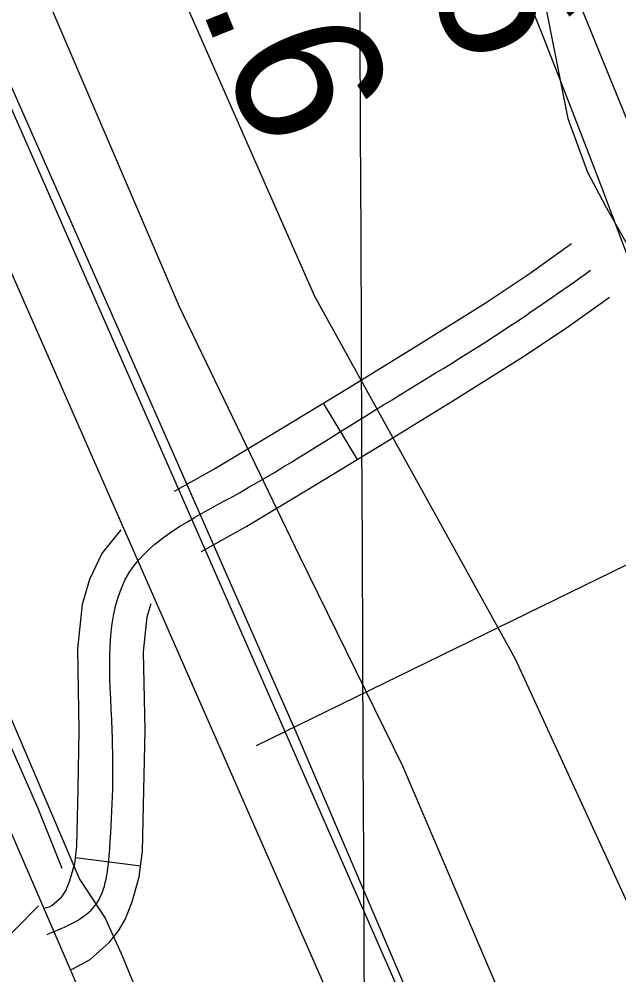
# Model space of a CAD drawing. Extents: x 3424494 to 3462436, y 522220 to 547718.
# Drawn here: x 3438958.5 to 3439232, y 541901.4 to 542337.5 of the extents above; entities that cross this region are included whole.
import ezdxf

# ---------------------------------------------------------------- set-up
doc = ezdxf.new("R2010")
doc.units = 0
for name, color, linetype in [('V-FLOD-BASE', 7, 'Continuous'), ('V-GRID-MAJR', 7, 'Continuous'), ('V-LEVE-TOET', 7, 'Continuous'), ('V-RIVR-EDGE', 7, 'Continuous'), ('V-RIVR-RANG', 7, 'Continuous'), ('V-ROAD-CNTR', 7, 'Continuous'), ('V-SITE-VEGE', 7, 'Continuous'), ('V-SURV-LINE', 7, 'Continuous'), ('V-TOPO-MINR', 7, 'Continuous'), ('V-TOPO-SHOR', 7, 'Continuous')]:
    doc.layers.add(name, color=color, linetype=linetype)

msp = doc.modelspace()

# ---------------------------------------------------------------- linework, layer by layer
at = {"layer": 'V-FLOD-BASE'}
msp.add_lwpolyline([(3438587.827, 543143.54), (3438634.4790000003, 543035.586), (3438688.736, 542909.519), (3438755.231, 542760.005), (3438810.6950000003, 542631.919), (3438872.87, 542490.723), (3438948.419, 542320.823), (3439022.046, 542154.454), (3439084.701, 542012.251), (3439162.967, 541829.078), (3439230.772, 541670.559), (3439300.9760000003, 541507.501), (3439372.41, 541343.669), (3439433.313, 541201.255), (3439496.816, 541051.805), (3439554.821, 540913.939), (3439620.691, 540758.453), (3439688.308, 540602.93), (3439757.645, 540446.127), (3439826.886, 540284.835), (3439872.276, 540151.969), (3439898.142, 540076.117), (3439922.869, 540126.234), (3439923.633, 540151.158)], dxfattribs=at)
at = {"layer": 'V-GRID-MAJR'}
msp.add_spline([(3439178.107, 527657.921), (3439151.673, 533715.78), (3439125.227, 539776.723), (3439098.7800000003, 545837.68), (3439098.767, 545840.7490000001)], degree=3, dxfattribs=at)
at = {"layer": 'V-LEVE-TOET'}
for points in [[(3438615.5100000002, 543190.746), (3438648.309, 543107.214), (3438687.112, 543012.052), (3438728.5330000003, 542916.177), (3438775.912, 542806.3690000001), (3438832.004, 542672.711), (3438897.112, 542513.876), (3438962.478, 542367.53), (3439031.482, 542206.316), (3439086.339, 542092.408), (3439133.353, 541996.746), (3439188.233, 541868.0430000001), (3439256.0100000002, 541711.125), (3439316.383, 541577.706), (3439361.988, 541477.471), (3439387.16, 541422.702), (3439427.585, 541326.517), (3439462.8540000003, 541251.155), (3439494.4050000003, 541170.937), (3439535.8850000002, 541078.019), (3439578.005, 540984.104), (3439604.67, 540922.0700000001)], [(3438599.954, 542867.303), (3438674.302, 542699.6730000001), (3438738.804, 542538.229), (3438815.42, 542359.578), (3438855.407, 542266.973), (3438933.593, 542067.84), (3438985.926, 541945.054), (3438997.6920000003, 541927.167)], [(3438997.6920000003, 541927.167), (3439005.646, 541909.73), (3439066.893, 541759.827), (3439158.265, 541546.954), (3439215.242, 541407.612), (3439290.943, 541232.969), (3439364.181, 541059.8740000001), (3439435.071, 540893.81), (3439510.617, 540711.687), (3439580.522, 540546.1410000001), (3439656.242, 540372.495), (3439708.09, 540226.278), (3439748.372, 540099.751), (3439810.1210000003, 539952.362), (3439829.64, 539910.827), (3439842.361, 539884.555)]]:
    msp.add_lwpolyline(points, dxfattribs=at)
at = {"layer": 'V-RIVR-EDGE'}
msp.add_spline([(3438393.423125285, 545837.5690011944), (3438393.605869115, 545836.8732841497), (3438395.0544969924, 545831.3864701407), (3438401.622584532, 545826.618094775), (3438403.802305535, 545821.1294729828), (3438403.783323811, 545813.4529951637), (3438405.216585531, 545801.7518895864), (3438408.4685411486, 545786.390798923), (3438409.178844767, 545777.9814201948), (3438409.1589591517, 545769.9393958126), (3438409.4928695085, 545757.1443622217), (3438410.9243234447, 545744.7121635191), (3438420.2902386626, 545688.7600382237), (3438423.4915763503, 545652.9283400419), (3438428.859076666, 545606.1248216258), (3438430.598228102, 545570.2967390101), (3438432.3735352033, 545549.0905189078), (3438435.9178221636, 545504.1192527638), (3438439.1616427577, 545485.4682430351), (3438444.9570581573, 545463.8865335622), (3438449.3137884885, 545451.8126502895), (3438457.7023777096, 545444.115382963), (3438458.05526979, 545438.9968271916), (3438458.7719006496, 545433.1462744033), (3438463.516774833, 545430.2101513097), (3438470.819571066, 545426.9021544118), (3438472.633745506, 545421.4144365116), (3438472.247409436, 545413.0077694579), (3438471.1055751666, 545394.7331529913), (3438468.146854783, 545380.8496147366), (3438467.7677498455, 545375.3673201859), (3438465.5473537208, 545364.4063466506), (3438464.7837204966, 545351.2484781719), (3438465.8523395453, 545339.9138230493), (3438471.673967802, 545328.9329638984), (3438480.745743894, 545301.8599209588), (3438480.7095882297, 545287.2380584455), (3438482.1383304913, 545273.7092200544), (3438487.217115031, 545257.9780633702), (3438494.1353829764, 545246.9944925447), (3438498.86850657, 545239.3062641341), (3438502.8596903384, 545227.233284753), (3438508.266961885, 545196.5138151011), (3438511.136197, 545174.2082436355), (3438523.4382353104, 545123.0009925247), (3438525.5863201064, 545104.7182410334), (3438525.5700500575, 545098.1384029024), (3438527.724462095, 545082.414477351), (3438530.970994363, 545064.8601073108), (3438530.937550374, 545051.3348844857), (3438530.541271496, 545038.9072052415), (3438527.597013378, 545030.8724119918), (3438526.841515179, 545021.0044625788), (3438528.6240534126, 545002.7226149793), (3438527.4605257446, 544975.6748810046), (3438526.314172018, 544955.572531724), (3438524.8104067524, 544938.7610054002), (3438526.986512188, 544931.8101973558), (3438537.919465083, 544918.2578577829), (3438543.7438050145, 544908.3736383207), (3438545.548940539, 544899.2304547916), (3438545.525439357, 544889.726244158), (3438542.5649111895, 544875.1116127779), (3438542.1686323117, 544862.6839335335), (3438543.6172601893, 544857.1971195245), (3438543.61183684, 544855.0038401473), (3438540.6766176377, 544850.6245125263), (3438539.1909302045, 544841.123917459), (3438540.2532220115, 544827.2304363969), (3438541.691907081, 544817.7226101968), (3438544.951093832, 544805.2858920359), (3438544.9140342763, 544790.29848296), (3438543.3949028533, 544767.2726650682), (3438545.902206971, 544746.4301837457), (3438547.696495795, 544732.9004414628), (3438549.124334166, 544719.0060565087), (3438553.4946228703, 544712.4153716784), (3438557.505692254, 544708.3844166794), (3438557.1347223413, 544706.1920411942), (3438556.0335631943, 544704.3670200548), (3438550.9086801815, 544701.4553020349), (3438550.1586053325, 544693.7806319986), (3438554.4927383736, 544672.5680846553), (3438557.728423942, 544650.6271558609), (3438563.1365993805, 544620.2732327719), (3438569.6631079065, 544598.6897155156), (3438581.954299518, 544543.0959056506), (3438585.194504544, 544522.9827096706), (3438584.7882828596, 544506.5340182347), (3438588.40578504, 544491.17202368), (3438594.9395246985, 544472.5128789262), (3438598.5615463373, 544458.9786171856), (3438598.513640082, 544439.6046493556), (3438598.4774844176, 544424.9827868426), (3438598.0793977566, 544411.8240144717), (3438598.064031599, 544405.6097229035), (3438599.5063322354, 544397.5640829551), (3438604.2177624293, 544381.1027370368), (3438610.372397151, 544356.9612977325), (3438613.2588062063, 544341.6011109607), (3438619.0867617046, 544333.17907775), (3438624.9056782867, 544321.1015789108), (3438628.147691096, 544301.7194760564), (3438628.823646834, 544279.4193279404), (3438634.9900321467, 544260.029993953), (3438634.968338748, 544251.256876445), (3438637.8484205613, 544233.3378637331), (3438638.5370307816, 544216.155367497), (3438645.087040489, 544204.0760608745), (3438650.9086687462, 544193.0952017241), (3438650.8815519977, 544182.1288048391), (3438651.555699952, 544159.0975635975), (3438651.5412376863, 544153.2488185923), (3438652.964556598, 544137.5267008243), (3438657.3176713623, 544123.9906312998), (3438667.1105977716, 544092.8947683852), (3438672.901493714, 544069.4853260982), (3438679.7953565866, 544048.6319980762), (3438680.4939096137, 544035.4705140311), (3438681.9289791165, 544024.50050158), (3438680.4487150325, 544017.1931858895), (3438685.52569179, 544000.73093608), (3438686.9408756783, 543981.7188992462), (3438692.7299638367, 543957.5783638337), (3438693.7660427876, 543933.084032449), (3438694.094529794, 543918.0957194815), (3438698.072155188, 543900.5395416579), (3438698.411488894, 543889.9377874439), (3438698.400642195, 543885.55122869), (3438700.9585642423, 543885.1793548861), (3438708.6413693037, 543887.7191991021), (3438712.649727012, 543882.5916044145), (3438718.454181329, 543864.66536057), (3438733.32679617, 543818.2038875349), (3438741.3082598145, 543793.6923822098), (3438746.7263780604, 543767.3594713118), (3438753.9550551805, 543734.0766562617), (3438762.2758525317, 543698.963396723), (3438770.981178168, 543671.5257111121), (3438780.048434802, 543642.6249353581), (3438782.9438827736, 543630.9202142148), (3438781.847243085, 543630.9229258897), (3438771.2445849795, 543630.218045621), (3438766.8544106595, 543628.7667060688), (3438765.7424048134, 543622.5551261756), (3438771.2075254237, 543615.230636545), (3438777.024634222, 543602.42204458), (3438775.1661690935, 543589.997980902), (3438778.802652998, 543582.3124641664), (3438781.724313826, 543581.2085933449), (3438785.7480376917, 543582.2952902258), (3438793.0689117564, 543586.2982245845), (3438797.8174015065, 543584.8242877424), (3438800.359957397, 543578.2381223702), (3438805.7636133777, 543546.0564664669), (3438811.9281909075, 543525.9360393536), (3438819.53326129, 543497.0388791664), (3438822.8060064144, 543490.0853594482), (3438824.621084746, 543484.9631881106), (3438830.070839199, 543471.4244069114), (3438839.889978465, 543450.9293943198), (3438843.888393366, 543441.78078744), (3438850.4239408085, 543423.8527358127), (3438851.8698570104, 543417.2692821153), (3438850.7506200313, 543408.1333297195), (3438850.3669956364, 543400.8233023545), (3438855.0829452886, 543386.1896892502), (3438860.166249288, 543372.2862653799), (3438866.730721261, 543366.0557037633), (3438867.803859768, 543356.5487814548), (3438867.7821663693, 543347.7756639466), (3438868.862536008, 543341.1931141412), (3438880.5247742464, 543326.9078736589), (3438889.629090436, 543312.9945069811), (3438898.720752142, 543293.9634884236), (3438901.976323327, 543280.0645840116), (3438905.960275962, 543265.0672321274), (3438917.2045419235, 543229.5811948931), (3438923.0035728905, 543209.4616716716), (3438927.741215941, 543203.6011760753), (3438932.814577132, 543185.6767400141), (3438937.1396712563, 543160.8087270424), (3438942.558693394, 543134.8413627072), (3438946.9027692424, 543117.6498275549), (3438946.88469141, 543110.3388962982), (3438946.500163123, 543102.6633223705), (3438951.2251516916, 543091.6851748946), (3438960.7067650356, 543082.5230096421), (3438961.423395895, 543076.6724568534), (3438965.41277188, 543063.8683843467), (3438966.4831987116, 543053.2648223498), (3438963.909910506, 543047.4224045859), (3438962.0704271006, 543042.6748187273), (3438965.321478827, 543026.9481815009), (3438970.3858011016, 543005.3682798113), (3438977.2778561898, 542983.7838586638), (3438982.736649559, 542973.9005430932), (3438991.828311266, 542954.869524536), (3439000.915453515, 542934.010773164), (3439008.5539678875, 542918.6388358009), (3439023.8499783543, 542895.571438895), (3439028.205804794, 542883.1320090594), (3439036.954517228, 542873.2405584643), (3439040.9447971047, 542860.8020325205), (3439048.213245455, 542843.6032662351), (3439058.7752284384, 542827.8585511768), (3439070.4103499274, 542802.60691381), (3439079.500203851, 542782.8448021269), (3439082.3766700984, 542763.463603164), (3439082.7069648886, 542749.206383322), (3439081.5759773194, 542735.318325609), (3439079.3384072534, 542717.4119673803), (3439078.95568675, 542710.467486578), (3439082.9432549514, 542696.9323209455), (3439086.210576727, 542687.7855218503), (3439090.587192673, 542683.7536629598), (3439099.3612140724, 542684.0975161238), (3439102.2756437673, 542680.0692727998), (3439104.093433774, 542676.0437411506), (3439104.0744520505, 542668.3672633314), (3439104.0473353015, 542657.4008664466), (3439105.4851164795, 542647.5274936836), (3439106.202651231, 542642.042487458), (3439115.28979348, 542621.1837360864), (3439129.125425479, 542598.8510478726), (3439132.4171523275, 542599.5740059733), (3439141.517852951, 542584.1984530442), (3439147.3232111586, 542566.6377557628), (3439154.5853322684, 542546.8801635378), (3439164.0416366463, 542527.482694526), (3439169.8488026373, 542510.6530903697), (3439173.478055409, 542500.0432011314), (3439177.4764703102, 542490.894594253), (3439190.5900480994, 542472.2191794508), (3439206.2470856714, 542447.3231458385), (3439209.1362064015, 542433.0595987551), (3439211.314119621, 542426.8398838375), (3439222.259726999, 542418.4051961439), (3439225.898922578, 542411.8163190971), (3439227.334895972, 542401.2118532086), (3439229.88106743, 542396.0878740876), (3439237.537659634, 542388.0268679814), (3439240.4394348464, 542378.8809727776), (3439242.9792790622, 542371.1981677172), (3439252.79932222, 542351.0687016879), (3439262.6076147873, 542326.187130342), (3439271.70831541, 542310.8115774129), (3439276.4134183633, 542291.7914055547), (3439280.3937554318, 542275.3318674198), (3439282.560821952, 542264.7255937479), (3439280.3585036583, 542261.0755514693), (3439278.1607048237, 542259.2532420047), (3439283.2403932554, 542243.8876318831), (3439285.4038442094, 542231.8191719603), (3439293.054109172, 542221.1993399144), (3439297.051620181, 542211.6851864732), (3439308.341080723, 542194.47647738), (3439310.8899638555, 542190.4491379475), (3439316.372258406, 542190.0700330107), (3439317.458955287, 542186.0463091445), (3439322.881592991, 542161.5411310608), (3439326.8646417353, 542146.1782326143), (3439328.6607383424, 542133.379583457), (3439327.8934895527, 542118.7595287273), (3439331.136406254, 542099.7429724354), (3439347.105660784, 542053.2787877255), (3439351.8134754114, 542035.3552555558), (3439360.5459177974, 542018.8839668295), (3439371.1015735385, 542000.5804258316), (3439381.292586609, 541982.6433352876), (3439394.0632151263, 541973.1074884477), (3439397.703314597, 541966.8841579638), (3439399.8685733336, 541955.5467911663), (3439406.053036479, 541943.4683884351), (3439414.79451778, 541930.6525653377), (3439422.8121370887, 541920.7629225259), (3439437.759774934, 541904.6418142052), (3439450.4987672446, 541882.3118376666), (3439460.6608557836, 541852.677257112), (3439464.660174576, 541843.8941967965), (3439468.2894273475, 541833.2843075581), (3439481.770359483, 541815.3390819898), (3439490.141774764, 541800.6964299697), (3439498.5195172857, 541788.612603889), (3439505.0740464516, 541778.3610300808), (3439505.4224190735, 541771.4147414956), (3439505.7463866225, 541754.5986957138), (3439506.8258523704, 541747.6505993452), (3439515.1990754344, 541733.7390404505), (3439522.834878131, 541717.2704633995), (3439531.2216595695, 541708.8421029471), (3439533.7615037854, 541701.1592978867), (3439533.7334831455, 541689.8273544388), (3439534.0511234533, 541670.4524827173), (3439534.0303339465, 541662.044911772), (3439535.478961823, 541656.5580977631), (3439543.4929655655, 541645.2062687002), (3439555.873642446, 541625.8015685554), (3439565.698205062, 541607.4998353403), (3439574.0470230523, 541583.7185192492), (3439582.767714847, 541562.4951252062), (3439587.4800489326, 541546.3993258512), (3439591.8575687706, 541542.7330135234), (3439598.796626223, 541540.1570136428), (3439601.346413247, 541536.4952207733), (3439607.531780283, 541524.7823646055), (3439631.5394436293, 541476.836108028), (3439645.7098898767, 541442.0739327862), (3439652.6245422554, 541429.6281757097), (3439663.172062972, 541408.0347156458), (3439674.8442440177, 541397.7704873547), (3439682.845593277, 541381.301006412)], degree=3, dxfattribs=at)
at = {"layer": 'V-RIVR-RANG'}
msp.add_line((3439066.7718, 542005.9545), (3439875.1085, 542401.6713000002), dxfattribs=at)
at = {"layer": 'V-ROAD-CNTR'}
for p, q in [((3439097.0827679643, 542162.1866493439), (3439112.657736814, 542136.546700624)), ((3438984.151993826, 541954.9130638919), (3439013.910934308, 541951.116071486))]:
    msp.add_line(p, q, dxfattribs=at)
for points in [[(3438482.564997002, 543068.490836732), (3438531.521899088, 542958.1170574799), (3438585.363791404, 542840.7702921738), (3438654.5956529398, 542676.1396214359), (3438745.9514702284, 542456.385060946), (3438830.0803019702, 542258.404456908), (3438932.544097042, 542017.5719385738), (3439026.806908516, 541799.5763745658), (3439147.382667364, 541510.7909521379), (3439302.422357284, 541141.581690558), (3439457.3320474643, 540780.2394132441), (3439590.9877801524, 540463.293047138)], [(3439029.3119035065, 542122.055729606), (3439047.2718675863, 542132.0507096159), (3439078.062806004, 542150.632672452), (3439108.972744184, 542169.409634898), (3439140.33968145, 542188.7495962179), (3439171.4336192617, 542208.217557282), (3439190.9965801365, 542221.2785311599), (3439210.350541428, 542235.049503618)], [(3439041.606878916, 542094.565784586), (3439062.3218374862, 542106.0927615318), (3439093.600774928, 542124.9707237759), (3439124.632712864, 542143.821686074), (3439156.171649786, 542163.267647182), (3439187.725586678, 542183.0236076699), (3439208.0245460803, 542196.576580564), (3439227.742506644, 542210.6055525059)], [(3438969.649022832, 541931.762110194), (3438972.246017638, 541932.377108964), (3438973.443015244, 541933.0241076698), (3438977.7530066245, 541936.8850999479), (3438978.924004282, 541938.367096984), (3438979.7310026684, 541939.7660941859), (3438981.6139989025, 541944.4220848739), (3438983.802994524, 541952.17406937), (3438984.8149925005, 541960.107053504), (3438985.3909913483, 541986.2710011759), (3438985.88499036, 542012.9479478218), (3438985.2149917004, 542050.13887344), (3438987.363987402, 542070.536832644), (3438990.7359806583, 542081.9268098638), (3438996.211969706, 542093.4267868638), (3439005.0469520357, 542104.3717649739)], [(3438981.741998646, 541903.795166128), (3438983.021996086, 541904.097165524), (3438990.8269804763, 541908.322157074), (3438999.6869627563, 541916.2571412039), (3439003.817954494, 541921.4811307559), (3439006.7609486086, 541926.5861205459), (3439010.03994205, 541934.6921043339), (3439013.278935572, 541946.1660813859), (3439014.772932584, 541957.871057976), (3439015.3849313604, 541985.6630023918), (3439015.8889303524, 542012.9399478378), (3439015.242931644, 542048.8328760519), (3439016.9099283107, 542064.656844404), (3439018.7139247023, 542070.7488322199)], [(3438967.2660275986, 541932.8831079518), (3438852.844256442, 541816.9473398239), (3438519.684922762, 541472.7150282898)]]:
    msp.add_lwpolyline(points, dxfattribs=at)
msp.add_spline([(3438971.2050197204, 541919.830134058), (3438993.2459756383, 541933.1761073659), (3438999.793962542, 541958.98905574), (3439000.886960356, 542012.94394783), (3439008.99494414, 542085.3808029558), (3439054.7968525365, 542119.071735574), (3439116.8027285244, 542156.615660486), (3439179.5796029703, 542195.6205824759), (3439219.0465240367, 542222.8275280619)], degree=3, dxfattribs=at)
at = {"layer": 'V-SITE-VEGE'}
for points in [[(3439299.131, 541784.321), (3439249.686, 541904.152), (3439184.778, 542045.3470000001), (3439093.247, 542210.946), (3439029.81, 542355.387)], [(3439195.991, 542356.78), (3439201.398, 542328.737), (3439208.623, 542292.178), (3439217.591, 542267.551), (3439225.759, 542252.4180000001), (3439239.714, 542227.6900000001), (3439251.0700000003, 542198.027), (3439267.024, 542149.316), (3439280.494, 542101.155), (3439287.535, 542055.62), (3439300.671, 542015.446), (3439328.194, 541971.484), (3439355.913, 541936.993)]]:
    msp.add_lwpolyline(points, dxfattribs=at)
at = {"layer": 'V-SURV-LINE'}
for points in [[(3438567.4751850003, 543178.9528469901), (3439420.7094742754, 541235.3534165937)], [(3438567.4751850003, 543178.9528469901), (3439420.7094742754, 541235.3534165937)], [(3439393.233572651, 541223.3087050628), (3438539.999458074, 543166.9077375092)], [(3439393.233572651, 541223.3087050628), (3438539.999458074, 543166.9077375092)]]:
    msp.add_lwpolyline(points, dxfattribs=at)
at = {"layer": 'V-TOPO-MINR'}
for points in [[(3438819.4843456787, 543321.6721185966), (3439067.772009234, 542705.4683900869), (3439089.309896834, 542652.1631638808), (3439110.8668359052, 542598.8656492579), (3439132.4523521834, 542545.5797020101), (3439154.0569199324, 542492.3014663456), (3439169.966851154, 542453.0967539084), (3439183.637171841, 542419.4292722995), (3439197.3160657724, 542385.7652762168), (3439211.007819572, 542352.1065084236), (3439224.708146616, 542318.4512261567), (3439296.505904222, 542142.1742182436), (3439335.8135599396, 542045.4625277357), (3439375.0260999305, 541948.7123687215), (3439414.095966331, 541851.9045069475), (3439453.0707170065, 541755.0581766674), (3439521.1162966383, 541585.6147448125), (3439526.034272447, 541573.4767269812), (3439531.002046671, 541561.3593047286), (3439536.044518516, 541549.2727758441), (3439541.1367887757, 541537.2068425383), (3439617.499015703, 541357.8170503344)], [(3438790.3548944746, 543313.3152104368), (3439064.6239369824, 542639.2804371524), (3439080.7658525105, 542604.582970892), (3439096.6364465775, 542569.7637414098), (3439112.1000584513, 542534.7618670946), (3439127.2923488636, 542499.6382295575), (3439146.4333410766, 542454.6678026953), (3439151.820863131, 542441.9252430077), (3439157.167431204, 542429.1656383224), (3439162.4525683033, 542416.3804661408), (3439167.6967514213, 542403.578248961), (3439175.627932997, 542384.0829448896), (3439176.8720678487, 542381.0140913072), (3439178.1112156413, 542377.9432324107), (3439179.3428828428, 542374.8693655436), (3439180.5695629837, 542371.793493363), (3439196.532050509, 542331.6258749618), (3439205.660792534, 542308.4356497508), (3439214.6889556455, 542285.2067085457), (3439223.5662503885, 542261.9196933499), (3439232.342966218, 542238.5939621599), (3439467.1168982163, 541608.4458672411), (3439865.637591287, 540738.3488781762)]]:
    msp.add_lwpolyline(points, dxfattribs=at)
at = {"layer": 'V-TOPO-SHOR'}
msp.add_lwpolyline([(3438834.257, 542298.052), (3438848.4390000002, 542263.926), (3438868.301, 542214.604), (3438887.636, 542167.9990000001), (3438898.085, 542140.331), (3438908.9930000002, 542116.134), (3438918.782, 542094.083), (3438927.394, 542071.094), (3438939.799, 542044.544), (3438949.852, 542016.4990000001), (3438967.0270000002, 541977.478), (3438977.865, 541949.996)], dxfattribs=at)

# ---------------------------------------------------------------- texts
at = {"layer": 'V-RIVR-RANG'}
for s, p in [('22.6', (3439095.742817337, 542474.6427544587)), ('25.6', (3439003.131817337, 542436.9177544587))]:
    msp.add_text(s, height=67, rotation=292.0183257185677, dxfattribs=at).set_placement(p)

doc.saveas('drawing.dxf')
